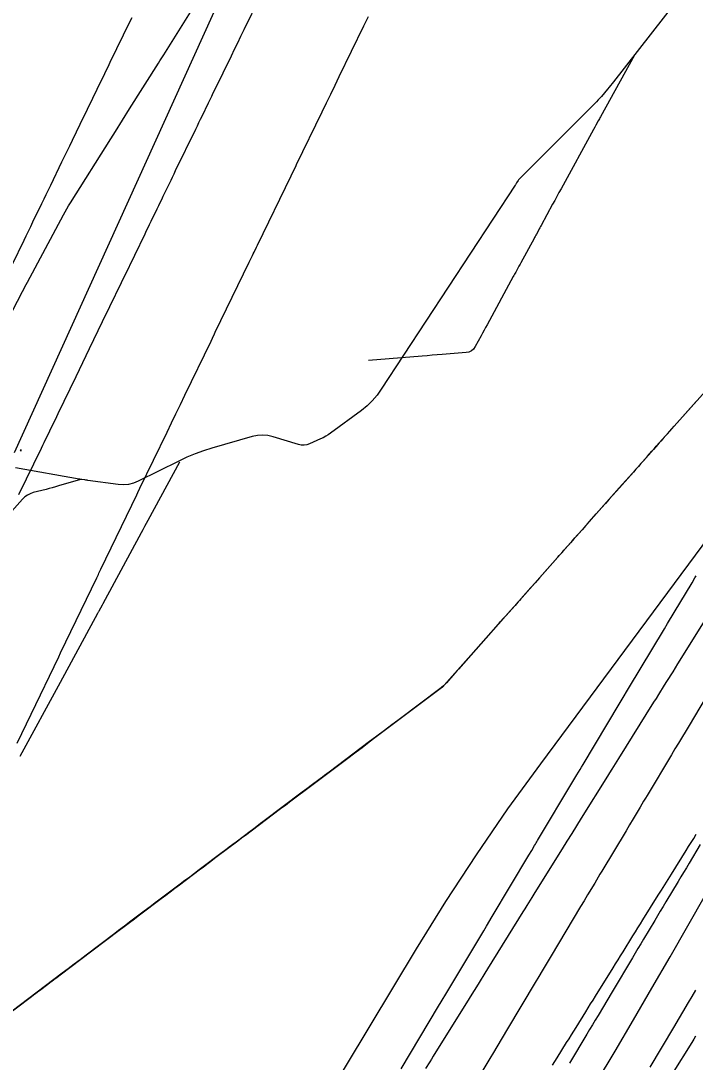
# Model space of a CAD drawing. Extents: x 1005228 to 1008882, y 1883389 to 1885754.
# Drawn here: x 1008498.8 to 1008536.9, y 1885113.5 to 1885172.3 of the extents above; entities that cross this region are included whole.
import ezdxf

# ---------------------------------------------------------------- set-up
doc = ezdxf.new("R2010")
doc.units = 0
for name, color, linetype in [('ATDIMS', 7, 'Continuous'), ('C-ANNO-NOTE', 7, 'Continuous'), ('S_BRIDGE', 7, 'Continuous'), ('TSOBSTACLE', 7, 'Continuous')]:
    doc.layers.add(name, color=color, linetype=linetype)

msp = doc.modelspace()

# ---------------------------------------------------------------- linework, layer by layer
at = {"layer": 'ATDIMS'}
for points in [[(1008496.988, 1885153.302), (1008498.942, 1885157.042), (1008499.011, 1885157.175), (1008499.081, 1885157.308), (1008499.151, 1885157.44), (1008499.221, 1885157.572), (1008501.254, 1885161.376), (1008501.348, 1885161.548), (1008501.445, 1885161.719), (1008501.545, 1885161.888), (1008501.648, 1885162.055), (1008503.927, 1885165.673), (1008504.193, 1885166.095), (1008504.99, 1885167.362), (1008506.622, 1885169.953), (1008506.696, 1885170.07), (1008506.769, 1885170.187), (1008506.842, 1885170.305), (1008506.916, 1885170.422), (1008509.268, 1885174.21)], [(1008498.64, 1885131.537), (1008498.903, 1885132.084), (1008499.166, 1885132.63), (1008499.429, 1885133.177), (1008500.988, 1885136.419), (1008501.093, 1885136.638), (1008503.132, 1885140.879), (1008503.225, 1885141.071), (1008503.259, 1885141.143), (1008503.366, 1885141.364), (1008505.397, 1885145.572), (1008505.456, 1885145.694), (1008505.574, 1885145.937), (1008507.101, 1885149.102), (1008507.354, 1885149.625), (1008507.606, 1885150.147), (1008507.859, 1885150.67), (1008508.111, 1885151.193), (1008509.586, 1885154.248), (1008509.666, 1885154.413), (1008509.786, 1885154.662), (1008509.826, 1885154.745), (1008511.74, 1885158.703), (1008511.831, 1885158.892), (1008511.922, 1885159.081), (1008511.968, 1885159.176), (1008512.014, 1885159.27), (1008512.155, 1885159.561), (1008512.202, 1885159.657), (1008514.102, 1885163.578), (1008514.207, 1885163.795), (1008514.365, 1885164.119), (1008514.417, 1885164.228), (1008515.858, 1885167.199), (1008516.1, 1885167.698), (1008516.342, 1885168.198), (1008516.584, 1885168.697), (1008516.826, 1885169.196), (1008518.216, 1885172.063), (1008518.342, 1885172.321), (1008518.467, 1885172.58)], [(1008533.48, 1885170.403), (1008531.571, 1885166.919), (1008531.539, 1885166.86), (1008531.506, 1885166.8), (1008531.473, 1885166.74), (1008531.441, 1885166.681), (1008531.31, 1885166.442), (1008531.245, 1885166.323), (1008531.18, 1885166.204), (1008529.346, 1885162.853), (1008529.226, 1885162.633), (1008529.106, 1885162.413), (1008528.986, 1885162.193), (1008528.867, 1885161.973), (1008528.216, 1885160.774), (1008528.183, 1885160.713), (1008528.149, 1885160.652), (1008528.116, 1885160.591), (1008528.083, 1885160.53), (1008527.95, 1885160.286), (1008527.917, 1885160.225), (1008527.883, 1885160.164), (1008527.85, 1885160.103), (1008527.817, 1885160.042), (1008527.071, 1885158.666), (1008527.035, 1885158.602), (1008527, 1885158.537), (1008526.965, 1885158.472), (1008526.93, 1885158.408), (1008526.789, 1885158.149), (1008526.754, 1885158.085), (1008526.719, 1885158.02), (1008526.683, 1885157.955), (1008526.648, 1885157.891), (1008525.169, 1885155.164), (1008525.085, 1885155.01), (1008525.002, 1885154.857), (1008524.918, 1885154.703), (1008524.834, 1885154.549), (1008524.499, 1885153.934), (1008524.404, 1885153.798), (1008524.286, 1885153.696), (1008524.145, 1885153.63), (1008523.982, 1885153.599), (1008522.639, 1885153.492), (1008522.357, 1885153.469), (1008522.075, 1885153.446), (1008521.794, 1885153.423), (1008521.512, 1885153.4), (1008518.476, 1885153.146)], [(1008496.897, 1885115.302), (1008499.445, 1885117.228), (1008499.56, 1885117.316), (1008499.675, 1885117.403), (1008499.79, 1885117.49), (1008499.906, 1885117.577), (1008500.367, 1885117.925), (1008500.482, 1885118.012), (1008500.597, 1885118.099), (1008500.713, 1885118.186), (1008500.828, 1885118.273), (1008501.533, 1885118.806), (1008501.689, 1885118.923), (1008501.845, 1885119.041), (1008502.001, 1885119.159), (1008502.157, 1885119.277), (1008504.395, 1885120.967), (1008504.684, 1885121.186), (1008504.974, 1885121.404), (1008505.263, 1885121.622), (1008505.552, 1885121.841), (1008506.771, 1885122.761), (1008507.029, 1885122.955), (1008507.287, 1885123.15), (1008507.545, 1885123.345), (1008507.803, 1885123.539), (1008508.915, 1885124.378), (1008509.133, 1885124.542), (1008509.351, 1885124.706), (1008509.568, 1885124.871), (1008509.786, 1885125.035), (1008510.658, 1885125.692), (1008510.875, 1885125.856), (1008511.093, 1885126.02), (1008511.311, 1885126.185), (1008511.529, 1885126.349), (1008513.436, 1885127.785), (1008513.582, 1885127.895), (1008513.729, 1885128.006), (1008513.875, 1885128.116), (1008514.022, 1885128.226), (1008514.608, 1885128.668), (1008514.754, 1885128.778), (1008514.9, 1885128.888), (1008515.047, 1885128.999), (1008515.193, 1885129.109), (1008517.306, 1885130.699), (1008517.707, 1885131.001), (1008518.108, 1885131.302), (1008518.509, 1885131.604), (1008518.91, 1885131.906), (1008522.439, 1885134.56), (1008522.524, 1885134.623), (1008522.66, 1885134.725), (1008522.683, 1885134.744), (1008522.706, 1885134.764), (1008522.727, 1885134.784), (1008522.747, 1885134.806), (1008525.297, 1885137.685), (1008525.488, 1885137.9), (1008525.806, 1885138.259), (1008525.933, 1885138.403), (1008526.06, 1885138.547), (1008526.491, 1885139.032), (1008526.677, 1885139.242), (1008526.863, 1885139.452), (1008529.155, 1885142.037), (1008529.243, 1885142.136), (1008529.33, 1885142.235), (1008529.418, 1885142.334), (1008529.506, 1885142.433), (1008529.946, 1885142.929), (1008530.122, 1885143.127), (1008530.21, 1885143.226), (1008530.811, 1885143.904), (1008530.941, 1885144.05), (1008531.07, 1885144.196), (1008531.2, 1885144.342), (1008531.33, 1885144.488), (1008532.633, 1885145.957), (1008532.817, 1885146.164), (1008533.001, 1885146.37), (1008533.184, 1885146.577), (1008533.368, 1885146.784), (1008534.218, 1885147.742), (1008534.344, 1885147.884), (1008534.47, 1885148.025), (1008534.596, 1885148.167), (1008534.721, 1885148.308), (1008535.224, 1885148.874), (1008535.35, 1885149.016), (1008535.476, 1885149.157), (1008535.601, 1885149.299), (1008535.727, 1885149.441), (1008537.808, 1885151.782)], [(1008536.961, 1885150.83), (1008535.115, 1885148.752), (1008534.975, 1885148.594), (1008534.834, 1885148.435), (1008534.693, 1885148.277), (1008534.553, 1885148.118), (1008533.99, 1885147.485), (1008533.849, 1885147.326), (1008533.708, 1885147.168), (1008533.568, 1885147.009), (1008533.427, 1885146.851), (1008532.475, 1885145.778), (1008532.269, 1885145.547), (1008532.064, 1885145.315), (1008531.858, 1885145.084), (1008531.653, 1885144.852), (1008530.748, 1885143.832), (1008530.528, 1885143.585), (1008530.309, 1885143.338), (1008530.09, 1885143.091), (1008529.871, 1885142.844), (1008528.124, 1885140.874), (1008527.881, 1885140.6), (1008527.639, 1885140.327), (1008527.077, 1885139.694), (1008526.994, 1885139.6), (1008526.911, 1885139.507), (1008526.829, 1885139.413), (1008526.746, 1885139.32), (1008526.414, 1885138.945), (1008526.248, 1885138.758), (1008526.082, 1885138.571), (1008523.547, 1885135.709), (1008523.483, 1885135.637), (1008523.356, 1885135.493), (1008522.878, 1885134.953), (1008522.791, 1885134.86), (1008522.699, 1885134.771), (1008522.603, 1885134.687), (1008522.503, 1885134.607), (1008520.204, 1885132.879), (1008519.787, 1885132.565), (1008519.369, 1885132.251), (1008518.952, 1885131.937), (1008518.535, 1885131.623), (1008516.249, 1885129.904), (1008516.123, 1885129.809), (1008515.997, 1885129.714), (1008515.871, 1885129.619), (1008515.745, 1885129.524), (1008515.242, 1885129.145), (1008514.99, 1885128.955), (1008514.738, 1885128.766), (1008512.584, 1885127.144), (1008512.387, 1885126.995), (1008512.19, 1885126.847), (1008511.992, 1885126.698), (1008511.795, 1885126.549), (1008511.006, 1885125.954), (1008510.809, 1885125.806), (1008510.611, 1885125.657), (1008510.414, 1885125.508), (1008510.217, 1885125.359), (1008508.92, 1885124.382), (1008508.652, 1885124.18), (1008508.383, 1885123.977), (1008508.114, 1885123.774), (1008507.846, 1885123.572), (1008506.648, 1885122.668), (1008506.441, 1885122.512), (1008506.234, 1885122.355), (1008506.027, 1885122.199), (1008505.82, 1885122.043), (1008504.991, 1885121.418), (1008504.784, 1885121.261), (1008504.577, 1885121.105), (1008504.37, 1885120.949), (1008504.163, 1885120.792), (1008502.537, 1885119.565), (1008502.197, 1885119.308), (1008501.858, 1885119.051), (1008501.518, 1885118.794), (1008501.178, 1885118.538), (1008498.355, 1885116.404)], [(1008507.796, 1885147.417), (1008506.013, 1885144.113), (1008505.92, 1885143.94), (1008505.827, 1885143.767), (1008505.734, 1885143.595), (1008505.641, 1885143.422), (1008503.473, 1885139.399), (1008503.432, 1885139.323), (1008503.258, 1885138.998), (1008503.239, 1885138.963), (1008503.22, 1885138.928), (1008503.201, 1885138.893), (1008503.182, 1885138.858), (1008501.066, 1885134.962), (1008498.797, 1885130.784)], [(1008502.217, 1885146.437), (1008500.981, 1885146.064), (1008500.804, 1885146.012), (1008500.627, 1885145.962), (1008500.448, 1885145.913), (1008500.27, 1885145.867), (1008499.554, 1885145.687), (1008499.382, 1885145.63), (1008499.224, 1885145.55), (1008499.08, 1885145.447), (1008498.95, 1885145.321), (1008497.889, 1885144.133)]]:
    msp.add_lwpolyline(points, dxfattribs=at)
at = {"layer": 'C-ANNO-NOTE'}
for points in [[(1008564.455, 1885181.807), (1008551.809, 1885162.904), (1008551.204, 1885162.007), (1008550.593, 1885161.113), (1008549.975, 1885160.224), (1008549.35, 1885159.34), (1008546.052, 1885154.703), (1008545.819, 1885154.375), (1008545.587, 1885154.045), (1008545.357, 1885153.715), (1008545.127, 1885153.385), (1008544.212, 1885152.06), (1008543.982, 1885151.729), (1008543.749, 1885151.401), (1008543.514, 1885151.075), (1008543.275, 1885150.75), (1008528.175, 1885130.378), (1008526.329, 1885127.824), (1008524.546, 1885125.23), (1008522.825, 1885122.593), (1008521.167, 1885119.915), (1008513.253, 1885106.787)], [(1008531.343, 1885112.382), (1008532.396, 1885114.147), (1008533.438, 1885115.917), (1008534.471, 1885117.692), (1008535.494, 1885119.474), (1008539.566, 1885126.612), (1008540.605, 1885128.383), (1008541.687, 1885130.127), (1008542.81, 1885131.844), (1008543.977, 1885133.534), (1008549.507, 1885141.342), (1008550.822, 1885143.204), (1008552.132, 1885145.069), (1008553.438, 1885146.938), (1008554.738, 1885148.81), (1008561.724, 1885158.902), (1008562.744, 1885160.381), (1008563.757, 1885161.864), (1008564.765, 1885163.351), (1008565.766, 1885164.842), (1008569.761, 1885170.813), (1008570.759, 1885172.306), (1008571.755, 1885173.801)]]:
    msp.add_lwpolyline(points, dxfattribs=at)
at = {"layer": 'S_BRIDGE'}
for points in [[(1008498.486, 1885147.962), (1008513.39, 1885180.881)], [(1008535.834, 1885173.433), (1008532.311, 1885168.899), (1008532.227, 1885168.793), (1008532.143, 1885168.688), (1008532.057, 1885168.584), (1008531.969, 1885168.481), (1008531.618, 1885168.071), (1008531.529, 1885167.969), (1008531.438, 1885167.869), (1008531.346, 1885167.771), (1008531.251, 1885167.675), (1008527.028, 1885163.451), (1008526.999, 1885163.421), (1008526.973, 1885163.39), (1008526.948, 1885163.357), (1008526.925, 1885163.323), (1008526.836, 1885163.184), (1008526.814, 1885163.149), (1008526.791, 1885163.115), (1008526.769, 1885163.08), (1008526.746, 1885163.046), (1008519.196, 1885151.524), (1008518.955, 1885151.189), (1008518.688, 1885150.879), (1008518.393, 1885150.595), (1008518.072, 1885150.335), (1008516.337, 1885149.055), (1008516.2, 1885148.959), (1008516.058, 1885148.871), (1008515.911, 1885148.79), (1008515.759, 1885148.718), (1008515.145, 1885148.444), (1008514.99, 1885148.39), (1008514.834, 1885148.366), (1008514.675, 1885148.371), (1008514.515, 1885148.406), (1008513.084, 1885148.845), (1008512.791, 1885148.913), (1008512.499, 1885148.937), (1008512.206, 1885148.917), (1008511.912, 1885148.854), (1008509.626, 1885148.192), (1008509.151, 1885148.044), (1008508.685, 1885147.874), (1008508.226, 1885147.683), (1008507.775, 1885147.472), (1008505.475, 1885146.332), (1008505.202, 1885146.22), (1008504.921, 1885146.152), (1008504.634, 1885146.128), (1008504.34, 1885146.147), (1008502.636, 1885146.383), (1008502.594, 1885146.388), (1008502.552, 1885146.394), (1008502.51, 1885146.399), (1008502.468, 1885146.405), (1008502.301, 1885146.426), (1008502.259, 1885146.432), (1008502.218, 1885146.438), (1008502.176, 1885146.445), (1008502.134, 1885146.452), (1008498.549, 1885147.088)], [(1008498.845, 1885148.033), (1008498.874, 1885148.083), (1008498.877, 1885148.107), (1008498.853, 1885148.104), (1008498.803, 1885148.075)]]:
    msp.add_lwpolyline(points, dxfattribs=at)
at = {"layer": 'TSOBSTACLE'}
for points in [[(1008498.745, 1885145.574), (1008500.014, 1885148.203), (1008500.093, 1885148.365), (1008500.171, 1885148.527), (1008500.249, 1885148.689), (1008500.328, 1885148.852), (1008500.641, 1885149.501), (1008500.798, 1885149.825), (1008500.954, 1885150.15), (1008501.971, 1885152.256), (1008502.161, 1885152.65), (1008502.352, 1885153.044), (1008502.542, 1885153.438), (1008502.732, 1885153.832), (1008503.709, 1885155.855), (1008503.791, 1885156.025), (1008503.874, 1885156.196), (1008503.956, 1885156.367), (1008504.039, 1885156.537), (1008504.368, 1885157.219), (1008504.45, 1885157.39), (1008504.533, 1885157.56), (1008504.615, 1885157.731), (1008504.698, 1885157.902), (1008505.863, 1885160.313), (1008505.948, 1885160.489), (1008506.034, 1885160.666), (1008506.119, 1885160.842), (1008506.204, 1885161.018), (1008506.545, 1885161.724), (1008506.631, 1885161.9), (1008506.716, 1885162.076), (1008506.801, 1885162.253), (1008506.887, 1885162.429), (1008507.239, 1885163.156), (1008507.326, 1885163.336), (1008507.414, 1885163.516), (1008507.501, 1885163.696), (1008507.588, 1885163.876), (1008508.724, 1885166.218), (1008508.814, 1885166.404), (1008508.904, 1885166.59), (1008508.994, 1885166.776), (1008509.084, 1885166.961), (1008509.445, 1885167.705), (1008509.535, 1885167.891), (1008509.625, 1885168.077), (1008509.715, 1885168.262), (1008509.805, 1885168.448), (1008510.733, 1885170.362), (1008510.913, 1885170.733), (1008511.092, 1885171.103), (1008511.272, 1885171.474), (1008511.452, 1885171.844), (1008512.342, 1885173.68)], [(1008498.378, 1885158.592), (1008499.029, 1885159.94), (1008499.154, 1885160.2), (1008499.279, 1885160.459), (1008499.405, 1885160.718), (1008499.53, 1885160.978), (1008500.031, 1885162.015), (1008500.157, 1885162.274), (1008500.282, 1885162.534), (1008500.408, 1885162.793), (1008500.533, 1885163.052), (1008501.168, 1885164.366), (1008501.316, 1885164.672), (1008501.464, 1885164.977), (1008501.612, 1885165.283), (1008501.76, 1885165.588), (1008502.427, 1885166.965), (1008502.55, 1885167.218), (1008502.673, 1885167.471), (1008502.795, 1885167.723), (1008502.918, 1885167.976), (1008503.408, 1885168.987), (1008503.531, 1885169.24), (1008503.653, 1885169.493), (1008503.776, 1885169.746), (1008503.898, 1885169.998), (1008504.646, 1885171.54), (1008504.765, 1885171.787), (1008504.885, 1885172.034), (1008505.005, 1885172.28), (1008505.125, 1885172.527)], [(1008520.326, 1885113.15), (1008522.432, 1885116.68), (1008522.584, 1885116.935), (1008522.89, 1885117.447), (1008524.976, 1885120.942), (1008525.135, 1885121.209), (1008525.453, 1885121.742), (1008527.521, 1885125.206), (1008527.687, 1885125.483), (1008527.852, 1885125.76), (1008527.893, 1885125.829), (1008527.935, 1885125.899), (1008527.976, 1885125.968), (1008528.018, 1885126.037), (1008530.071, 1885129.47), (1008530.243, 1885129.756), (1008530.414, 1885130.043), (1008530.5, 1885130.186), (1008530.586, 1885130.329), (1008532.625, 1885133.733), (1008532.802, 1885134.028), (1008533.156, 1885134.62), (1008535.179, 1885137.996), (1008535.361, 1885138.301), (1008535.726, 1885138.91), (1008536.738, 1885140.599), (1008536.903, 1885140.873), (1008536.973, 1885140.991)], [(1008537.738, 1885138.93), (1008535.916, 1885136.01), (1008535.78, 1885135.792), (1008535.644, 1885135.574), (1008535.302, 1885135.026), (1008535.169, 1885134.812), (1008534.836, 1885134.278), (1008534.703, 1885134.065), (1008534.569, 1885133.851), (1008532.589, 1885130.677), (1008532.212, 1885130.072), (1008532.086, 1885129.87), (1008531.961, 1885129.668), (1008530.48, 1885127.294), (1008530.212, 1885126.864), (1008529.944, 1885126.434), (1008529.677, 1885126.005), (1008529.41, 1885125.575), (1008527.871, 1885123.101), (1008527.701, 1885122.827), (1008527.418, 1885122.371), (1008527.304, 1885122.189), (1008527.191, 1885122.006), (1008525.194, 1885118.794), (1008525.036, 1885118.539), (1008524.717, 1885118.026), (1008524.562, 1885117.776), (1008524.303, 1885117.36), (1008524.148, 1885117.11), (1008522.122, 1885113.851), (1008522.026, 1885113.696), (1008521.93, 1885113.541), (1008521.69, 1885113.154)], [(1008538.143, 1885135.166), (1008536.571, 1885132.541), (1008535.974, 1885131.545), (1008535.775, 1885131.213), (1008535.576, 1885130.881), (1008534.203, 1885128.589), (1008534.104, 1885128.423), (1008534.004, 1885128.257), (1008533.905, 1885128.091), (1008533.805, 1885127.925), (1008533.408, 1885127.26), (1008533.209, 1885126.928), (1008533.01, 1885126.595), (1008531.639, 1885124.304), (1008531.539, 1885124.138), (1008531.44, 1885123.971), (1008531.34, 1885123.805), (1008531.241, 1885123.639), (1008530.844, 1885122.973), (1008530.645, 1885122.64), (1008530.447, 1885122.308), (1008528.78, 1885119.517), (1008528.284, 1885118.684), (1008528.085, 1885118.351), (1008527.886, 1885118.018), (1008526.32, 1885115.394), (1008525.724, 1885114.395), (1008525.525, 1885114.062), (1008525.326, 1885113.729), (1008523.959, 1885111.439)], [(1008528.859, 1885113.341), (1008528.992, 1885113.556), (1008529.126, 1885113.77), (1008529.658, 1885114.627), (1008529.792, 1885114.841), (1008529.925, 1885115.056), (1008530.058, 1885115.27), (1008530.191, 1885115.484), (1008530.742, 1885116.37), (1008530.878, 1885116.589), (1008531.015, 1885116.809), (1008531.151, 1885117.028), (1008531.287, 1885117.247), (1008532.283, 1885118.849), (1008532.423, 1885119.074), (1008532.563, 1885119.299), (1008532.703, 1885119.525), (1008532.843, 1885119.75), (1008533.403, 1885120.65), (1008533.543, 1885120.875), (1008533.683, 1885121.1), (1008533.823, 1885121.326), (1008533.963, 1885121.551), (1008534.83, 1885122.946), (1008535.016, 1885123.244), (1008535.201, 1885123.543), (1008535.387, 1885123.841), (1008535.573, 1885124.139), (1008536.4, 1885125.466), (1008536.545, 1885125.697), (1008536.689, 1885125.929), (1008536.834, 1885126.161), (1008536.978, 1885126.393)], [(1008537.196, 1885125.807), (1008536.572, 1885124.764), (1008536.416, 1885124.503), (1008536.26, 1885124.242), (1008536.104, 1885123.982), (1008535.948, 1885123.721), (1008535.26, 1885122.571), (1008535.102, 1885122.307), (1008534.945, 1885122.044), (1008534.788, 1885121.78), (1008534.63, 1885121.517), (1008534.001, 1885120.463), (1008533.844, 1885120.199), (1008533.686, 1885119.936), (1008533.529, 1885119.672), (1008533.372, 1885119.409), (1008532.227, 1885117.491), (1008531.432, 1885116.159), (1008531.273, 1885115.893), (1008531.114, 1885115.627), (1008530.955, 1885115.361), (1008530.796, 1885115.094), (1008529.827, 1885113.47)], [(1008536.936, 1885117.581), (1008536.727, 1885117.231), (1008536.518, 1885116.881), (1008535.683, 1885115.481), (1008534.346, 1885113.242)], [(1008536.941, 1885114.993), (1008536.831, 1885114.816), (1008536.721, 1885114.639), (1008535.614, 1885112.859)]]:
    msp.add_lwpolyline(points, dxfattribs=at)

doc.saveas('drawing.dxf')
